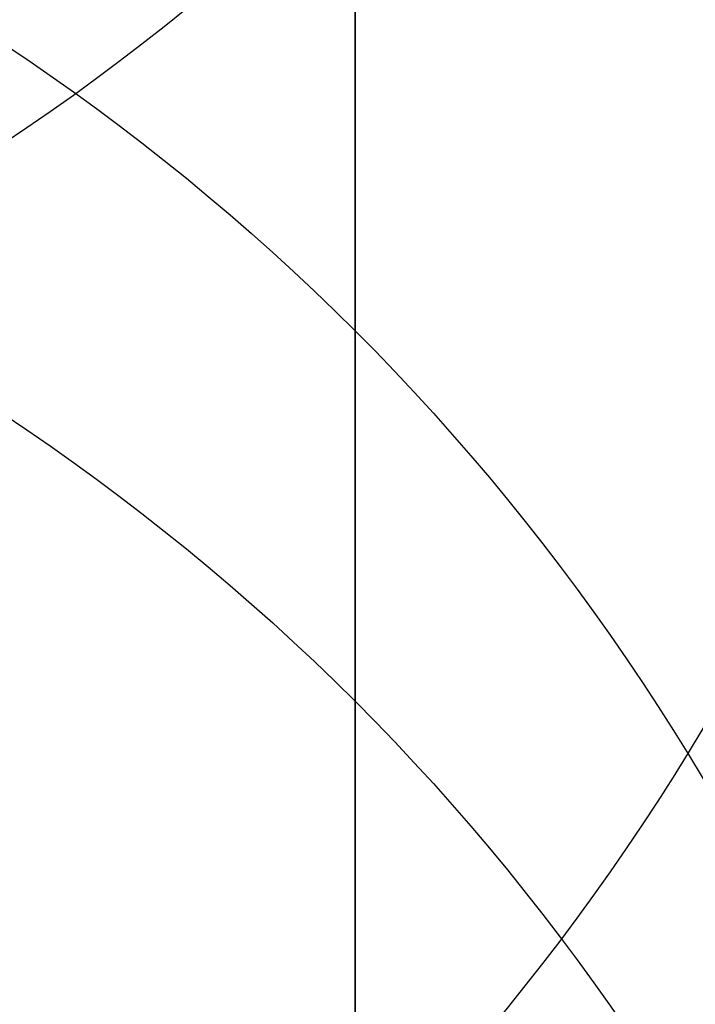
# Model space of a CAD drawing. Header units: millimetres. Extents: x -273 to 273, y -262 to 262.
# Tile 265 of 338: x 0.8687 to 0.9559, y 7.5032 to 7.6304. Entities that reach past the tile are written whole.
import ezdxf

# ---------------------------------------------------------------- set-up
doc = ezdxf.new("R2010")
doc.units = ezdxf.units.MM
doc.header["$MEASUREMENT"] = 0
doc.layers.add('Default', color=7, linetype='Continuous', true_color=0x000000)

# ---------------------------------------------------------------- blocks, each defined once
blk = doc.blocks.new('Block 01')
at = {"layer": 'Default', "color": 9, "true_color": 0xbfbfbf, "extrusion": (0.8660254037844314, 0.5000000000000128, 0)}
for centre, radius, start, end in [((-78.44800649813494, 794.3495265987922, -0.2865147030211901), 80.99999999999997, 204.7187670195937, 344.3612688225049), ((-78.4480064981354, 794.3495265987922), 78.99999999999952, 200.7020724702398, 348.550723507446)]:
    blk.add_arc(centre, radius, start, end, dxfattribs=at)
at = {"layer": 'Default', "color": 9, "true_color": 0xbfbfbf, "extrusion": (0.8660254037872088, 0.4999999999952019, 1.495327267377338e-12)}
blk.add_arc((-78.44800649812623, 794.3495265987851, -0.6999999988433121), 80.99999999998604, 205.9708691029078, 344.9246180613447, dxfattribs=at)
at = {"layer": 'Default', "color": 9, "true_color": 0xbfbfbf, "extrusion": (0.8660257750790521, 0.4999993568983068, -8.259251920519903e-08)}
blk.add_arc((-78.44796545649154, 794.3495442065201, -0.9999507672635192), 80.70004528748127, 206.5528344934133, 346.1401302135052, dxfattribs=at)
at = {"layer": 'Default', "color": 9, "true_color": 0xbfbfbf, "extrusion": (0.8660254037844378, 0.5000000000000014, -3.144865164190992e-16)}
blk.add_arc((-78.44800649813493, 794.3495265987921, -1.000000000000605), 79.29999999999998, 200.1706463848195, 348.5946197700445, dxfattribs=at)
at = {"layer": 'Default', "color": 9, "true_color": 0xbfbfbf, "extrusion": (0.866025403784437, 0.5000000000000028, 3.158154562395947e-16)}
blk.add_arc((-78.44800649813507, 794.3495265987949, -0.7000000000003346), 79.00000000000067, 200.2130654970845, 348.5507235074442, dxfattribs=at)
at = {"layer": 'Default', "color": 9, "true_color": 0xbfbfbf}
for points, knots in [([(0.911993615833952, -8.868600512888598, 254.5608155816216), (0.9119936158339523, -8.972087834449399, 257.9163246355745), (0.9119936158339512, -9.062686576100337, 261.2722222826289), (0.9119936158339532, -9.198377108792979, 267.157578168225), (0.911993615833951, -9.249186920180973, 269.6869061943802), (0.9119936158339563, -9.307000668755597, 273.0635295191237), (0.9119936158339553, -9.320665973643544, 273.9107090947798), (0.9119936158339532, -9.359283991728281, 276.460933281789), (0.9119936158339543, -9.381692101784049, 278.164017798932), (0.9119936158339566, -9.410381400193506, 280.7240323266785), (0.9119936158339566, -9.419143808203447, 281.5809323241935), (0.9119936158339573, -9.451137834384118, 285.0366709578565), (0.9119936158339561, -9.467556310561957, 287.6355809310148), (0.911993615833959, -9.483026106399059, 291.996885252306), (0.9119936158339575, -9.48597113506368, 293.7592591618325), (0.9119936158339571, -9.485526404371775, 298.2228741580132), (0.9119936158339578, -9.477929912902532, 300.9241268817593), (0.9119936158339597, -9.459033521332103, 304.5433901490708), (0.9119936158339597, -9.453489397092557, 305.4614127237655), (0.9119936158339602, -9.434506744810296, 308.2447043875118), (0.9119936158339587, -9.418826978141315, 310.1099665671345), (0.9119936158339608, -9.391151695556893, 312.9232220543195), (0.9119936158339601, -9.381135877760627, 313.871227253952), (0.9119936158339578, -9.350094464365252, 316.6296610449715), (0.911993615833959, -9.327343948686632, 318.4400776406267), (0.9119936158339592, -9.290649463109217, 321.1108146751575), (0.9119936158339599, -9.278348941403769, 321.9711505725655), (0.9119936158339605, -9.2396963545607, 324.5784518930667), (0.9119936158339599, -9.211929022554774, 326.3254030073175), (0.911993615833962, -9.167564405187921, 328.9591113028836), (0.9119936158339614, -9.152198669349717, 329.8458834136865), (0.911993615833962, -9.104418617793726, 332.5329892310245), (0.9119936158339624, -9.070750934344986, 334.333307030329), (0.9119936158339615, -9.017812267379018, 337.04714228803), (0.9119936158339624, -8.99961793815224, 337.960675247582), (0.911993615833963, -8.943449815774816, 340.7277936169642), (0.911993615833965, -8.904390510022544, 342.5813629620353), (0.9119936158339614, -8.84366030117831, 345.3747715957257), (0.9119936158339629, -8.82290852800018, 346.3146257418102), (0.911993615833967, -8.75919789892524, 349.1596726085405), (0.9119936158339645, -8.715324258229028, 351.064850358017), (0.9119936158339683, -8.647686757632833, 353.934986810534), (0.9119936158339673, -8.624683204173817, 354.8999586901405), (0.9119936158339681, -8.55438076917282, 357.8185591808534), (0.9119936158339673, -8.506338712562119, 359.7721749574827), (0.9119936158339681, -8.432780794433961, 362.7139027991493), (0.9119936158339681, -8.407865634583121, 363.7020254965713), (0.9119936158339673, -8.33202632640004, 366.687514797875), (0.9119936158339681, -8.280530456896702, 368.684871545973), (0.911993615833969, -8.202142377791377, 371.6907642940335), (0.9119936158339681, -8.175690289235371, 372.6993076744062), (0.9119936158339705, -8.095472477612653, 375.7427316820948), (0.9119936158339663, -8.0413061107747, 377.7776060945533), (0.9119936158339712, -7.959282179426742, 380.8379478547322), (0.9119936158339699, -7.931702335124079, 381.8634187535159), (0.9119936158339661, -7.848367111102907, 384.9535345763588), (0.911993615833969, -7.792382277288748, 387.018177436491), (0.9119936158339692, -7.708021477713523, 390.1209634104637), (0.9119936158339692, -7.679757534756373, 391.1591057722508), (0.9119936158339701, -7.594668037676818, 394.282382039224), (0.9119936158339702, -7.537785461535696, 396.3675184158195), (0.9119936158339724, -7.452492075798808, 399.498454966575), (0.9119936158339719, -7.424022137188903, 400.5442496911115), (0.9119936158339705, -7.310162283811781, 404.7325100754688), (0.9119936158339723, -7.22508745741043, 407.8749950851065), (0.9119936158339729, -7.084865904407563, 413.109724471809), (0.9119936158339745, -7.029219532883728, 415.2019489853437), (0.9119936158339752, -6.892049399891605, 420.4134216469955), (0.9119936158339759, -6.811226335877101, 423.5326923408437), (0.9119936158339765, -6.706009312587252, 427.683857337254), (0.9119936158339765, -6.680049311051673, 428.7157011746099), (0.911993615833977, -6.603190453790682, 431.7953901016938), (0.9119936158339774, -6.552903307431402, 433.843252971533), (0.9119936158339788, -6.47909022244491, 436.9059312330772), (0.9119936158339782, -6.454861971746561, 437.9207263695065), (0.9119936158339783, -6.383400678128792, 440.9439577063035), (0.9119936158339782, -6.336869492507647, 442.9524122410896), (0.9119936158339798, -6.268872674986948, 445.9534809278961), (0.9119936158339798, -6.246633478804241, 446.9460749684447), (0.9119936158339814, -6.181262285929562, 449.8981067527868), (0.9119936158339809, -6.138878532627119, 451.8575620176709), (0.9119936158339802, -6.07717757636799, 454.782989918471), (0.9119936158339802, -6.0570613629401, 455.7489439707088), (0.9119936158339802, -5.998104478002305, 458.6171735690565), (0.9119936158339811, -5.960013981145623, 460.5194645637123), (0.9119936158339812, -5.90471662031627, 463.357359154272), (0.9119936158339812, -5.886734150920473, 464.2929469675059), (0.9119936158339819, -5.834148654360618, 467.066908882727), (0.9119936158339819, -5.800251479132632, 468.9052952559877), (0.9119936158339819, -5.751092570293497, 471.6459008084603), (0.9119936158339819, -5.735131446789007, 472.5481081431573), (0.9119936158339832, -5.688508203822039, 475.2194721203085), (0.9119936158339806, -5.658458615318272, 476.9886369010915), (0.9119936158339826, -5.61479925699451, 479.6243325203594), (0.9119936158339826, -5.600623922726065, 480.4908564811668), (0.9119936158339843, -5.559188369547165, 483.05342551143), (0.9119936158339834, -5.532394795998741, 484.7494737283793), (0.911993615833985, -5.493221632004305, 487.2747711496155), (0.9119936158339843, -5.480473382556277, 488.1040194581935), (0.9119936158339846, -5.443086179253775, 490.5537276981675), (0.9119936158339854, -5.41871116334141, 492.1741849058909), (0.9119936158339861, -5.382635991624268, 494.5857260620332), (0.9119936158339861, -5.370833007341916, 495.3768162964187), (0.9119936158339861, -5.335990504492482, 497.7117270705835), (0.9119936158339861, -5.31295063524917, 499.2555378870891), (0.911993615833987, -5.27821053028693, 501.5520923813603), (0.9119936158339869, -5.266747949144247, 502.30485126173), (0.9119936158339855, -5.232582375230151, 504.5251555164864), (0.9119936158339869, -5.20954819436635, 505.9926824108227), (0.9119936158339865, -5.174006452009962, 508.1751452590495), (0.911993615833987, -5.16215651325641, 508.8901081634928), (0.9119936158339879, -5.126435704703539, 510.9981241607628), (0.9119936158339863, -5.101831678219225, 512.391147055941), (0.9119936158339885, -5.062979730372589, 514.4625377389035), (0.9119936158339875, -5.049892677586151, 515.1409490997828), (0.9119936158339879, -4.99717893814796, 517.785042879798), (0.9119936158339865, -4.954379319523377, 519.7506040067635), (0.9119936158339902, -4.874705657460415, 522.971050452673), (0.9119936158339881, -4.841270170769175, 524.2260686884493), (0.9119936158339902, -4.734915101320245, 527.8710314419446), (0.911993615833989, -4.653769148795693, 530.260640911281), (0.9119936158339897, -4.50767494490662, 533.7900630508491), (0.9119936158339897, -4.456377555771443, 534.9305893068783), (0.9119936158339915, -4.292664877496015, 538.2592411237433), (0.9119936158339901, -4.167429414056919, 540.446659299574), (0.9119936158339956, -3.94882345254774, 543.6850949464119), (0.9119936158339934, -3.872576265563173, 544.737375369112), (0.9119936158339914, -3.632150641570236, 547.8260456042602), (0.9119936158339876, -3.452441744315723, 549.8611813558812), (0.911993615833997, -3.150606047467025, 552.8820981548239), (0.9119936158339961, -3.046349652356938, 553.8697121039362), (0.9119936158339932, -2.721664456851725, 556.786189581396), (0.9119936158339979, -2.48528901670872, 558.7132833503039), (0.9119936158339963, -2.101686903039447, 561.581937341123), (0.9119936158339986, -1.97038108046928, 562.5256071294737), (0.9119936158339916, -1.565874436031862, 565.3286947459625), (0.9119936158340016, -1.278800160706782, 567.1861831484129), (0.9119936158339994, -0.826771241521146, 569.9593601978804), (0.9119936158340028, -0.673393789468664, 570.876850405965), (0.9119936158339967, -0.2057423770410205, 573.6161620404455), (0.9119936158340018, 0.1179122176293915, 575.4365306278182), (0.9119936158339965, 0.6132270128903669, 578.162133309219), (0.9119936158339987, 0.77964332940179, 579.0681718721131), (0.9119936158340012, 1.281285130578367, 581.7841854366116), (0.9119936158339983, 1.619226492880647, 583.5938846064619), (0.9119936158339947, 2.120698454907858, 586.3105700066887), (0.9119936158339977, 2.287010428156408, 587.2168322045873), (0.9119936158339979, 2.69838485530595, 589.4860923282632), (0.9119936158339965, 2.940996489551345, 590.8496583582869), (0.9119936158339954, 3.2538722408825, 592.6708113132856), (0.9119936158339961, 3.331312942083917, 593.1269882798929), (0.9119936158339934, 3.560957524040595, 594.4988948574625), (0.9119936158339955, 3.709981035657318, 595.4152493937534), (0.9119936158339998, 3.925547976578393, 596.7939139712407), (0.9119936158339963, 3.996269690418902, 597.2554963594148), (0.9119936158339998, 4.205237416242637, 598.6514774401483), (0.9119936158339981, 4.338534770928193, 599.5867161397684), (0.911993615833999, 4.527750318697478, 600.999353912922), (0.9119936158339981, 4.589513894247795, 601.475907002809), (0.9119936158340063, 4.771454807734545, 602.9316276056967), (0.9119936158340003, 4.88459274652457, 603.9117420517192), (0.911993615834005, 5.041227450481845, 605.4005573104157), (0.9119936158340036, 5.091999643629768, 605.9084780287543), (0.9119936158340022, 5.240821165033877, 607.480171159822), (0.9119936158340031, 5.329822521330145, 608.5447912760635), (0.9119936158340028, 5.448770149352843, 610.172501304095), (0.9119936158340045, 5.486780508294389, 610.7350559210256), (0.9119936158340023, 5.59680515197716, 612.4996783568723), (0.9119936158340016, 5.65837643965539, 613.7022987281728), (0.9119936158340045, 5.735707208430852, 615.5526534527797), (0.9119936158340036, 5.759504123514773, 616.2001587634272), (0.9119936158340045, 5.82577163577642, 618.2558966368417), (0.911993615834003, 5.857404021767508, 619.6643214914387), (0.9119936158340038, 5.890164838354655, 621.8427462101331), (0.9119936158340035, 5.898611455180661, 622.612757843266), (0.9119936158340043, 5.917099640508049, 625.0794828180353), (0.9119936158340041, 5.916953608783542, 626.7761057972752), (0.9119936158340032, 5.902864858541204, 629.4099498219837), (0.9119936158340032, 5.895089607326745, 630.3473095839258), (0.9119936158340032, 5.868228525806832, 632.857835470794), (0.9119936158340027, 5.84508134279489, 634.4308940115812), (0.9119936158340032, 5.807029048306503, 636.5945367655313), (0.9119936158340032, 5.795993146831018, 637.1852486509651), (0.9119936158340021, 5.759800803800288, 639.0274248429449), (0.9119936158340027, 5.732667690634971, 640.2788206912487), (0.9119936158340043, 5.688155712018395, 642.1928921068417), (0.9119936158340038, 5.672188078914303, 642.855620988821), (0.9119936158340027, 5.62085689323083, 644.923195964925), (0.911993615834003, 5.583810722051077, 646.327975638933), (0.9119936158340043, 5.524639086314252, 648.4769338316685), (0.9119936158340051, 5.503684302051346, 649.2211611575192), (0.9119936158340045, 5.437061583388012, 651.543161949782), (0.9119936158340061, 5.390014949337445, 653.120875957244), (0.9119936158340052, 5.316063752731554, 655.5343420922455), (0.9119936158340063, 5.290086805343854, 656.3701357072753), (0.9119936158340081, 5.208084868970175, 658.9773482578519), (0.9119936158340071, 5.150988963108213, 660.748717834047), (0.9119936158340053, 5.062193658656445, 663.4580676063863), (0.9119936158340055, 5.031179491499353, 664.3960803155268), (0.9119936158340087, 4.933775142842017, 667.3210461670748), (0.9119936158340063, 4.866620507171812, 669.307961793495), (0.9119936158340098, 4.762973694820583, 672.346324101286), (0.9119936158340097, 4.726928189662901, 673.3977936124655), (0.9119936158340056, 4.573662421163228, 677.851601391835), (0.9119936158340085, 4.455211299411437, 681.2538729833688), (0.9119936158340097, 4.249461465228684, 687.1444859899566), (0.9119936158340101, 4.162321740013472, 689.6328390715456), (0.911993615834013, 3.921153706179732, 696.5211448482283), (0.911993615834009, 3.76720525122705, 700.9210878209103), (0.9119936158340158, 3.551600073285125, 707.120066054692), (0.9119936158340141, 3.489170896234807, 708.9190809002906), (0.9119936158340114, 3.294091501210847, 714.5569755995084), (0.9119936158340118, 3.162090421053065, 718.3958735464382), (0.9119936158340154, 2.961368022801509, 724.2802429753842), (0.911993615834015, 2.89189229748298, 726.3256905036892), (0.9119936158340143, 2.597038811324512, 735.045732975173), (0.9119936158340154, 2.374785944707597, 741.7204278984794), (0.9119936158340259, 1.820110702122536, 758.6619688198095), (0.9119936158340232, 1.492886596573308, 768.9289814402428), (0.9119936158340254, 1.174451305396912, 779.1962713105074)], [0.0002810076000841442, 0.0002810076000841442, 0.0002810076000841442, 0.0002810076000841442, 1.00757497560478, 1.00757497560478, 1.76664923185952, 1.76664923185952, 2.02087800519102, 2.02087800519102, 2.53193014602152, 2.53193014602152, 2.78905479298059, 2.78905479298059, 3.56886162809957, 3.56886162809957, 4.09765108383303, 4.09765108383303, 4.90813608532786, 4.90813608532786, 5.18358168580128, 5.18358168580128, 5.74324337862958, 5.74324337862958, 6.02769073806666, 6.02769073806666, 6.57091079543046, 6.57091079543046, 6.829060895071, 6.829060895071, 7.3532548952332, 7.3532548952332, 7.61934626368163, 7.61934626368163, 8.15957232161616, 8.15957232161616, 8.4337032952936, 8.4337032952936, 8.98992787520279, 8.98992787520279, 9.27196664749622, 9.27196664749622, 9.84369616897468, 9.84369616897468, 10.1332810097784, 10.1332810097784, 10.7195622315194, 10.7195622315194, 11.0161016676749, 11.0161016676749, 11.6155220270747, 11.6155220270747, 11.9181950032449, 11.9181950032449, 12.528882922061, 12.528882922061, 12.8366389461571, 12.8366389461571, 13.4562641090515, 13.4562641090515, 13.7678233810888, 13.7678233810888, 14.3935969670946, 14.3935969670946, 14.7074504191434, 14.7074504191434, 15.6505328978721, 15.6505328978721, 16.2784123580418, 16.2784123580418, 17.2144870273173, 17.2144870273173, 17.524129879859, 17.524129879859, 18.138655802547, 18.138655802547, 18.4431712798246, 18.4431712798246, 19.0458485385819, 19.0458485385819, 19.343690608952, 19.343690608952, 19.9316423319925, 19.9316423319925, 20.221480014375, 20.221480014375, 20.7922589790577, 20.7922589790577, 21.0729759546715, 21.0729759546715, 21.6245639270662, 21.6245639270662, 21.895258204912, 21.895258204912, 22.4260652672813, 22.4260652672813, 22.6860488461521, 22.6860488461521, 23.1949127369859, 23.1949127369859, 23.4437112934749, 23.4437112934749, 23.9298968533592, 23.9298968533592, 24.1672495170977, 24.1672495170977, 24.6304483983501, 24.6304483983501, 24.8563077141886, 24.8563077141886, 25.2966386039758, 25.2966386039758, 25.5111708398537, 25.5111708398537, 25.9291805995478, 25.9291805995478, 26.1327667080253, 26.1327667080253, 26.7226727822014, 26.7226727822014, 27.0994039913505, 27.0994039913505, 27.8169403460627, 27.8169403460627, 28.159605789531, 28.159605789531, 28.8172638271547, 28.8172638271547, 29.1339894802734, 29.1339894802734, 29.7473349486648, 29.7473349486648, 30.0455004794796, 30.0455004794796, 30.628396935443, 30.628396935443, 30.9144422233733, 30.9144422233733, 31.4786711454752, 31.4786711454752, 31.7578953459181, 31.7578953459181, 32.3127901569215, 32.3127901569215, 32.5892093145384, 32.5892093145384, 33.1415011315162, 33.1415011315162, 33.4178515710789, 33.4178515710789, 33.8331459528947, 33.8331459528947, 33.9718657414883, 33.9718657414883, 34.2501505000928, 34.2501505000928, 34.3901019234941, 34.3901019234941, 34.6731695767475, 34.6731695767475, 34.8171422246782, 34.8171422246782, 35.1126950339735, 35.1126950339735, 35.2656068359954, 35.2656068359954, 35.5856275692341, 35.5856275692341, 35.7545493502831, 35.7545493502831, 36.1153520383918, 36.1153520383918, 36.3095302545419, 36.3095302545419, 36.7317867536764, 36.7317867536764, 36.9626432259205, 36.9626432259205, 37.4713528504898, 37.4713528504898, 37.7524568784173, 37.7524568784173, 38.2242795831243, 38.2242795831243, 38.4014805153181, 38.4014805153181, 38.7769113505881, 38.7769113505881, 38.9757544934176, 38.9757544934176, 39.3972779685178, 39.3972779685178, 39.6206102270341, 39.6206102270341, 40.0940940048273, 40.0940940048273, 40.3449360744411, 40.3449360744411, 40.8765953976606, 40.8765953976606, 41.1581418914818, 41.1581418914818, 41.7545401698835, 41.7545401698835, 42.0701600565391, 42.0701600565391, 43.0914501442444, 43.0914501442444, 43.8384122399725, 43.8384122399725, 45.1592086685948, 45.1592086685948, 45.6992418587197, 45.6992418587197, 46.8516025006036, 46.8516025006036, 47.4655969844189, 47.4655969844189, 49.4691382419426, 49.4691382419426, 52.550842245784, 52.550842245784, 52.550842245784, 52.550842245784]), ([(0.9119936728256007, -0.4030210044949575, 771.2749575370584), (0.9119936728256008, -0.162553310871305, 763.6293818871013), (0.9119936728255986, 0.08284143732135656, 755.9839594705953), (0.9119936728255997, 0.5516690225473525, 741.6637979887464), (0.9119936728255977, 0.7739312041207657, 734.9890186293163), (0.9119936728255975, 1.068783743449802, 726.2688755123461), (0.9119936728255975, 1.138260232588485, 724.2234005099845), (0.9119936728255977, 1.338983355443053, 718.3389621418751), (0.9119936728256, 1.470984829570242, 714.5000263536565), (0.9119936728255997, 1.666064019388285, 708.8621007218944), (0.9119936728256, 1.72849288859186, 707.0630840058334), (0.9119936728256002, 1.944095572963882, 700.8641419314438), (0.9119936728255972, 2.09804162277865, 696.464250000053), (0.9119936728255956, 2.339202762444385, 689.5761404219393), (0.9119936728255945, 2.426338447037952, 687.0879073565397), (0.9119936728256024, 2.632072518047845, 681.1977745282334), (0.9119936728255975, 2.750511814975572, 677.7958750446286), (0.9119936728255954, 2.90375928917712, 673.3426791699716), (0.9119936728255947, 2.939798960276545, 672.2914011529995), (0.9119936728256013, 3.043425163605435, 669.2537140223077), (0.9119936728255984, 3.110564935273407, 667.2672971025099), (0.911993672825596, 3.207945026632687, 664.3431710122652), (0.9119936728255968, 3.238950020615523, 663.4054753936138), (0.9119936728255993, 3.327714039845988, 660.6972073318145), (0.9119936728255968, 3.38478793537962, 658.926622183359), (0.9119936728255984, 3.466754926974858, 656.3207039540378), (0.9119936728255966, 3.492718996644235, 655.4853891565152), (0.9119936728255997, 3.566627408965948, 653.0735231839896), (0.9119936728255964, 3.613644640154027, 651.496956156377), (0.9119936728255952, 3.680221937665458, 649.1768228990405), (0.9119936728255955, 3.701160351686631, 648.4332767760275), (0.9119936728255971, 3.760278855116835, 646.2865621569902), (0.9119936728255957, 3.797289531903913, 644.883377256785), (0.9119936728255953, 3.848567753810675, 642.81837351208), (0.9119936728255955, 3.864516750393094, 642.1565724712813), (0.9119936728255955, 3.90896979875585, 640.2455222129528), (0.911993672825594, 3.936065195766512, 638.996259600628), (0.911993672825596, 3.972204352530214, 637.1574952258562), (0.9119936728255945, 3.983222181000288, 636.5680034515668), (0.9119936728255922, 4.021200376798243, 634.4095974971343), (0.9119936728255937, 4.04430330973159, 632.840668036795), (0.9119936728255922, 4.07111334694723, 630.3376203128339), (0.9119936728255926, 4.07887409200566, 629.4034854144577), (0.9119936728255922, 4.092941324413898, 626.7804122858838), (0.9119936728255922, 4.093119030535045, 625.0915200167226), (0.9119936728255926, 4.074773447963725, 622.6373860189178), (0.9119936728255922, 4.066393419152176, 621.8719270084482), (0.9119936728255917, 4.033903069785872, 619.7082272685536), (0.9119936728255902, 4.002546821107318, 618.310188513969), (0.9119936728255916, 3.9368688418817, 616.2708985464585), (0.9119936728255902, 3.913304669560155, 615.6291732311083), (0.9119936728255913, 3.836787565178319, 613.7968476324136), (0.9119936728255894, 3.775901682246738, 612.6066661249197), (0.911993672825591, 3.667132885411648, 610.8611315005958), (0.9119936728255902, 3.62958289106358, 610.3050597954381), (0.9119936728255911, 3.512121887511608, 608.6967860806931), (0.9119936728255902, 3.424258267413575, 607.6452161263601), (0.9119936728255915, 3.277337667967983, 606.0929030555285), (0.9119936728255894, 3.22722043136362, 605.5913142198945), (0.9119936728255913, 3.0725691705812, 604.1207356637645), (0.9119936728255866, 2.960841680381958, 603.152496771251), (0.9119936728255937, 2.781097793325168, 601.7138780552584), (0.9119936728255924, 2.72004885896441, 601.2426902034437), (0.9119936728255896, 2.532883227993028, 599.8449380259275), (0.9119936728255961, 2.400956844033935, 598.9190990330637), (0.9119936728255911, 2.194011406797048, 597.5363046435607), (0.9119936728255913, 2.123914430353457, 597.0787017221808), (0.9119936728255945, 1.9100625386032, 595.7107294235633), (0.9119936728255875, 1.762130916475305, 594.8009450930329), (0.9119936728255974, 1.534033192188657, 593.4380696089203), (0.9119936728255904, 1.457050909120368, 592.9845304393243), (0.9119936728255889, 1.145701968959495, 591.1720322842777), (0.9119936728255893, 0.9041236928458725, 589.814153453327), (0.9119936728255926, 0.4941447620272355, 587.5524143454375), (0.9119936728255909, 0.3282191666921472, 586.6482110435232), (0.9119936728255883, -0.1727233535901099, 583.9343087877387), (0.91199367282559, -0.5106050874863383, 582.1249269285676), (0.9119936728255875, -1.012573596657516, 579.4072338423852), (0.9119936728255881, -1.179286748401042, 578.4996315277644), (0.9119936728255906, -1.67597799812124, 575.7666698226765), (0.9119936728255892, -2.000751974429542, 573.9401838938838), (0.9119936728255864, -2.470316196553, 571.1901006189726), (0.9119936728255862, -2.624445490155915, 570.2682789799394), (0.911993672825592, -3.078976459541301, 567.480318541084), (0.9119936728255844, -3.367765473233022, 565.6121712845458), (0.9119936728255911, -3.774835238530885, 562.7921833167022), (0.9119936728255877, -3.907027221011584, 561.8424586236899), (0.9119936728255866, -4.293298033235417, 558.9548731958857), (0.9119936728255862, -4.531359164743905, 557.0148479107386), (0.9119936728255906, -4.85837970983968, 554.0788205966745), (0.9119936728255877, -4.96338552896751, 553.0846225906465), (0.9119936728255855, -5.267332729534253, 550.0442321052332), (0.9119936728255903, -5.448288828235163, 547.9963191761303), (0.9119936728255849, -5.690333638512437, 544.8890367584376), (0.9119936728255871, -5.767068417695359, 543.8308184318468), (0.9119936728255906, -5.986969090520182, 540.5757349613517), (0.9119936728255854, -6.112920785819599, 538.3778613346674), (0.9119936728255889, -6.277506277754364, 535.0345952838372), (0.9119936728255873, -6.329050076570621, 533.8897178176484), (0.9119936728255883, -6.475758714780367, 530.3489994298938), (0.9119936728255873, -6.55722097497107, 527.9527796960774), (0.911993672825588, -6.66393641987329, 524.2991944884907), (0.9119936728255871, -6.697465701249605, 523.0419342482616), (0.911993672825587, -6.777329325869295, 519.8169500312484), (0.9119936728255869, -6.820216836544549, 517.849190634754), (0.911993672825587, -6.873024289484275, 515.2025541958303), (0.9119936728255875, -6.886130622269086, 514.5236764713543), (0.911993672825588, -6.925032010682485, 512.4511958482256), (0.9119936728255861, -6.949662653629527, 511.0575931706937), (0.9119936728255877, -6.985415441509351, 508.9488996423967), (0.9119936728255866, -6.997273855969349, 508.233802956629), (0.9119936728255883, -7.03283525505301, 506.0511814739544), (0.911993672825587, -7.055878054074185, 504.5836623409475), (0.911993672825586, -7.090050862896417, 502.3635167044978), (0.911993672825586, -7.101514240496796, 501.6108817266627), (0.911993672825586, -7.136252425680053, 499.3148834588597), (0.9119936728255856, -7.15928754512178, 497.771528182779), (0.911993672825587, -7.19411846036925, 495.4374092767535), (0.9119936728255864, -7.205916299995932, 494.646635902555), (0.9119936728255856, -7.241972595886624, 492.2361802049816), (0.9119936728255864, -7.266332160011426, 490.6165071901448), (0.9119936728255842, -7.303692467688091, 488.168051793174), (0.9119936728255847, -7.316430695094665, 487.3392586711), (0.9119936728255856, -7.355570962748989, 484.8154198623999), (0.9119936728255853, -7.382340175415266, 483.120384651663), (0.9119936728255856, -7.423736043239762, 480.5593852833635), (0.9119936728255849, -7.43789728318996, 479.6934092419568), (0.911993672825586, -7.481512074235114, 477.0594152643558), (0.911993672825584, -7.511529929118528, 475.2914091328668), (0.9119936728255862, -7.558102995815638, 472.6218115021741), (0.9119936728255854, -7.574046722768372, 471.720206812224), (0.9119936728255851, -7.623151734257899, 468.9814372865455), (0.9119936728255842, -7.657011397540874, 467.144285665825), (0.9119936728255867, -7.709538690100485, 464.3721861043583), (0.911993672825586, -7.727501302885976, 463.4372237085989), (0.9119936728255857, -7.782738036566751, 460.601207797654), (0.911993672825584, -7.820787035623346, 458.7001687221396), (0.9119936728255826, -7.879680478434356, 455.833811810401), (0.9119936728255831, -7.899775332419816, 454.8684785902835), (0.9119936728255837, -7.961411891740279, 451.9448929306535), (0.9119936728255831, -8.00375219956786, 449.9866556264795), (0.9119936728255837, -8.069057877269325, 447.0364320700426), (0.9119936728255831, -8.091275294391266, 446.0444301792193), (0.9119936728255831, -8.159207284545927, 443.0450969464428), (0.9119936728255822, -8.205695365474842, 441.0377805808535), (0.9119936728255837, -8.277092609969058, 438.016225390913), (0.9119936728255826, -8.301299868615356, 437.001971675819), (0.9119936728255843, -8.375051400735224, 433.9408569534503), (0.9119936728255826, -8.425298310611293, 431.8940095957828), (0.9119936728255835, -8.502098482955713, 428.8158007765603), (0.9119936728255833, -8.528039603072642, 427.7844265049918), (0.9119936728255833, -8.633185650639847, 423.6349784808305), (0.9119936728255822, -8.713958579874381, 420.5169339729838), (0.9119936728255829, -8.851054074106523, 415.307322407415), (0.911993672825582, -8.906674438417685, 413.2157407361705), (0.9119936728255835, -9.046841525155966, 407.9823516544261), (0.9119936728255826, -9.131890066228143, 404.8405512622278), (0.911993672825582, -9.24572165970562, 400.6531100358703), (0.9119936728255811, -9.274186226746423, 399.607471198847), (0.9119936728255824, -9.359467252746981, 396.4769048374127), (0.9119936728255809, -9.416344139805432, 394.391975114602), (0.9119936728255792, -9.501428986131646, 391.2689490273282), (0.91199367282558, -9.529692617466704, 390.230858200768), (0.9119936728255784, -9.614056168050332, 387.128132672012), (0.9119936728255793, -9.670045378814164, 385.0634911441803), (0.911993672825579, -9.753391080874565, 381.9733185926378), (0.911993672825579, -9.780975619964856, 380.9477978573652), (0.9119936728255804, -9.863017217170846, 377.8872146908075), (0.9119936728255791, -9.917197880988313, 375.8521409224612), (0.9119936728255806, -9.99744104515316, 372.8083594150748), (0.9119936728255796, -10.02390273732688, 371.7996665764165), (0.911993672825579, -10.10232306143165, 368.7932350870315), (0.9119936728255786, -10.1538428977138, 366.7954808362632), (0.9119936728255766, -10.2297220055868, 363.8093364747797), (0.9119936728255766, -10.2546515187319, 362.8209655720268), (0.9119936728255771, -10.3282557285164, 359.8784038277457), (0.9119936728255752, -10.37633102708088, 357.9241935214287), (0.911993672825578, -10.44668704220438, 355.004641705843), (0.9119936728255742, -10.46970945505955, 354.039323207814), (0.9119936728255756, -10.537406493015, 351.1680585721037), (0.9119936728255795, -10.5813220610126, 349.2620896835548), (0.9119936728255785, -10.64509906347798, 346.4157957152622), (0.9119936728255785, -10.66587384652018, 345.4754967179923), (0.9119936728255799, -10.72667568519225, 342.6806664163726), (0.9119936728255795, -10.7657847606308, 340.8261098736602), (0.9119936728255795, -10.82203065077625, 338.0574496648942), (0.9119936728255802, -10.84025164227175, 337.143374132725), (0.9119936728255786, -10.89327243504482, 334.4278260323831), (0.9119936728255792, -10.92699657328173, 332.626326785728), (0.9119936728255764, -10.97486388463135, 329.937387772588), (0.9119936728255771, -10.99025926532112, 329.04997685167), (0.9119936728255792, -11.03471438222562, 326.4142704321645), (0.9119936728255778, -11.06254333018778, 324.6659481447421), (0.9119936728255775, -11.10129019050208, 322.0565303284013), (0.9119936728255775, -11.11362247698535, 321.1954626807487), (0.9119936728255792, -11.15041715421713, 318.5223755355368), (0.9119936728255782, -11.17323670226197, 316.7103259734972), (0.9119936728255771, -11.20438489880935, 313.9493355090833), (0.9119936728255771, -11.2144378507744, 313.00042178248), (0.9119936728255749, -11.24222473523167, 310.18435379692), (0.9119936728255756, -11.2579790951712, 308.3171719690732), (0.9119936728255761, -11.27707344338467, 305.5309366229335), (0.9119936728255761, -11.2826545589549, 304.6119072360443), (0.9119936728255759, -11.3016971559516, 300.988502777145), (0.9119936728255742, -11.30940141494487, 298.2840770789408), (0.9119936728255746, -11.31001913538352, 293.8150580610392), (0.9119936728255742, -11.30714076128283, 292.0504794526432), (0.9119936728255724, -11.29183007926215, 287.6836209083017), (0.9119936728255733, -11.27550105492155, 285.0813470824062), (0.9119936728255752, -11.24361662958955, 281.6211020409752), (0.9119936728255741, -11.23488057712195, 280.7630777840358), (0.9119936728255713, -11.20626756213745, 278.1997026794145), (0.9119936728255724, -11.18390694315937, 276.494377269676), (0.9119936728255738, -11.14535458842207, 273.9407974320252), (0.9119936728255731, -11.13171024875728, 273.092506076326), (0.9119936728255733, -11.07397700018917, 269.711491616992), (0.9119936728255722, -11.02321946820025, 267.1788808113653), (0.9119936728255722, -10.88758926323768, 261.2841621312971), (0.9119936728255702, -10.79697785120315, 257.9221898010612), (0.9119936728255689, -10.69344721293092, 254.5606252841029)], [0.786852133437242, 0.786852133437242, 0.786852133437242, 0.786852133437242, 3.081672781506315, 3.081672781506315, 5.085228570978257, 5.085228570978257, 5.699229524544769, 5.699229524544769, 6.851600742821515, 6.851600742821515, 7.391636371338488, 7.391636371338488, 8.712429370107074, 8.712429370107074, 9.459371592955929, 9.459371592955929, 10.48058769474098, 10.48058769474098, 10.79616825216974, 10.79616825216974, 11.39246091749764, 11.39246091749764, 11.67393942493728, 11.67393942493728, 12.20542761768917, 12.20542761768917, 12.45616459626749, 12.45616459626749, 12.92939376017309, 12.92939376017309, 13.15257433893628, 13.15257433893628, 13.57373986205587, 13.57373986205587, 13.77237444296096, 13.77237444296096, 14.14732293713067, 14.14732293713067, 14.32424782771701, 14.32424782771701, 14.79512620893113, 14.79512620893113, 15.0754926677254, 15.0754926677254, 15.58242508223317, 15.58242508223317, 15.81223812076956, 15.81223812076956, 16.23210861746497, 16.23210861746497, 16.4249594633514, 16.4249594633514, 16.78290532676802, 16.78290532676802, 16.95033443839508, 16.95033443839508, 17.26735345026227, 17.26735345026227, 17.41880188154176, 17.41880188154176, 17.71161253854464, 17.71161253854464, 17.85433926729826, 17.85433926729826, 18.13522422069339, 18.13522422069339, 18.27424665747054, 18.27424665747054, 18.55099645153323, 18.55099645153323, 18.68909745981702, 18.68909745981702, 19.10305581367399, 19.10305581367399, 19.37891870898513, 19.37891870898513, 19.93112780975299, 19.93112780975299, 20.20790738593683, 20.20790738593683, 20.76422196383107, 20.76422196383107, 21.04445097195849, 21.04445097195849, 21.61114858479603, 21.61114858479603, 21.89859350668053, 21.89859350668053, 22.48447090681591, 22.48447090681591, 22.78415035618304, 22.78415035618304, 23.40042640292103, 23.40042640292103, 23.71850893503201, 23.71850893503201, 24.37855119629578, 24.37855119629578, 24.7222014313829, 24.7222014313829, 25.44122734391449, 25.44122734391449, 25.81845179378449, 25.81845179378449, 26.40882859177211, 26.40882859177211, 26.6125085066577, 26.6125085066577, 27.03062390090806, 27.03062390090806, 27.24517225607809, 27.24517225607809, 27.68547135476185, 27.68547135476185, 27.91128655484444, 27.91128655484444, 28.37434883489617, 28.37434883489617, 28.61161227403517, 28.61161227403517, 29.09758433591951, 29.09758433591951, 29.3462613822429, 29.3462613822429, 29.85485839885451, 29.85485839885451, 30.1146989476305, 30.1146989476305, 30.6452054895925, 30.6452054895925, 30.91574426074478, 30.91574426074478, 31.46701470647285, 31.46701470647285, 31.74757137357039, 31.74757137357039, 32.3180300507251, 32.3180300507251, 32.60770926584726, 32.60770926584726, 33.195350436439, 33.195350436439, 33.49304179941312, 33.49304179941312, 34.09542957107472, 34.09542957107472, 34.39980757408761, 34.39980757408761, 35.01407576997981, 35.01407576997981, 35.32359967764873, 35.32359967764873, 36.25936395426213, 36.25936395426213, 36.88708132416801, 36.88708132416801, 37.82999197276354, 37.82999197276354, 38.14380664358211, 38.14380664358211, 38.76952949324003, 38.76952949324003, 39.08107655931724, 39.08107655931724, 39.70070316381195, 39.70070316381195, 40.00847265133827, 40.00847265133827, 40.61921265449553, 40.61921265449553, 40.92192411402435, 40.92192411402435, 41.52144609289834, 41.52144609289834, 41.81804855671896, 41.81804855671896, 42.40448009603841, 42.40448009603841, 42.69415212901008, 42.69415212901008, 43.2660799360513, 43.2660799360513, 43.54822969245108, 43.54822969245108, 44.10469970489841, 44.10469970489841, 44.37896497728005, 44.37896497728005, 44.91948244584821, 44.91948244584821, 45.18573069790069, 45.18573069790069, 45.7102602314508, 45.7102602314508, 45.96858862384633, 45.96858862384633, 46.51220331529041, 46.51220331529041, 46.79686844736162, 46.79686844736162, 47.35698844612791, 47.35698844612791, 47.63267330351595, 47.63267330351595, 48.4439075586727, 48.4439075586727, 48.97321304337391, 48.97321304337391, 49.75379990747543, 49.75379990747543, 50.01118368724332, 50.01118368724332, 50.52274989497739, 50.52274989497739, 50.77723268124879, 50.77723268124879, 51.53705264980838, 51.53705264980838, 52.54585545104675, 52.54585545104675, 52.54585545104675, 52.54585545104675]), ([(0.6999999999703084, -7.540230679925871, 478.8288943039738), (0.7785398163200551, -7.540230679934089, 478.828894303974), (0.9347174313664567, -7.474957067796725, 478.8278134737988), (0.9999999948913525, -7.318800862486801, 478.8252277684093), (0.9999999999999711, -7.240271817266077, 478.8239274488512)], [-6.294838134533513e-11, -6.294838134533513e-11, -6.294838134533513e-11, -6.294838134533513e-11, 0.5, 0.9999999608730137, 0.9999999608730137, 0.9999999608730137, 0.9999999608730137]), ([(0.6999999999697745, -7.630366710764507, 473.5249555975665), (0.7785398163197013, -7.630366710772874, 473.5249555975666), (0.934717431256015, -7.565094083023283, 473.523816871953), (0.9999999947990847, -7.408940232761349, 473.5210926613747), (0.9999999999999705, -7.330412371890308, 473.5197226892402)], [-6.408118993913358e-11, -6.408118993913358e-11, -6.408118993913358e-11, -6.408118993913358e-11, 0.5, 0.9999999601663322, 0.9999999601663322, 0.9999999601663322, 0.9999999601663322]), ([(0.6999999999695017, -7.678204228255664, 470.820184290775), (0.7785398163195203, -7.678204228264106, 470.8201842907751), (0.9347174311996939, -7.612932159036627, 470.8190139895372), (0.9999999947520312, -7.456779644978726, 470.8162142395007), (0.99999999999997, -7.378252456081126, 470.8148062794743)], [-6.46588805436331e-11, -6.46588805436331e-11, -6.46588805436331e-11, -6.46588805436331e-11, 0.5, 0.9999999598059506, 0.9999999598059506, 0.9999999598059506, 0.9999999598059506]), ([(0.6999999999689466, -7.779812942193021, 465.3088205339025), (0.7785398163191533, -7.779812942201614, 465.3088205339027), (0.9347174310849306, -7.71454209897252, 465.3075837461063), (0.9999999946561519, -7.55839251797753, 465.3046249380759), (0.9999999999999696, -7.479866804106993, 465.3031369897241)], [-6.583602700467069e-11, -6.583602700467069e-11, -6.583602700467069e-11, -6.583602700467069e-11, 0.5, 0.9999999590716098, 0.9999999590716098, 0.9999999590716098, 0.9999999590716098]), ([(0.699999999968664, -7.833700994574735, 462.5039799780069), (0.7785398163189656, -7.833700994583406, 462.503979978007), (0.9347174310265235, -7.768430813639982, 462.502708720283), (0.9999999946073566, -7.612282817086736, 462.4996674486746), (0.9999999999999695, -7.533757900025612, 462.4981380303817)], [-6.64351091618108e-11, -6.64351091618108e-11, -6.64351091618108e-11, -6.64351091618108e-11, 0.5, 0.9999999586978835, 0.9999999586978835, 0.9999999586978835, 0.9999999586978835])]:
    blk.add_open_spline(points, degree=3, knots=knots, dxfattribs=at)
for points in [[(0.6999999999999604, -7.307617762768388, 401.587655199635), (0.7785398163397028, -7.307617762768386, 401.587655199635), (0.9347173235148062, -7.372876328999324, 401.5894292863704), (1.000000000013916, -7.528996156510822, 401.5936734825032), (0.9999999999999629, -7.607506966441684, 401.5958078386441)], [(0.6999999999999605, -7.393007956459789, 398.450265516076), (0.7785398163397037, -7.393007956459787, 398.450265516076), (0.934717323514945, -7.458266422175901, 398.4520432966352), (1.000000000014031, -7.614386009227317, 398.4562963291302), (0.9999999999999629, -7.69289669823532, 398.4584351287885)], [(0.6999999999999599, -7.56350096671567, 392.1948521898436), (0.7785398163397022, -7.56350096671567, 392.1948521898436), (0.9347173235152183, -7.628759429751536, 392.1966300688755), (1.000000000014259, -7.784879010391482, 392.200883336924), (0.9999999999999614, -7.863389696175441, 392.2030222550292)]]:
    blk.add_open_spline(points, degree=3, dxfattribs=at)

msp = doc.modelspace()

# ---------------------------------------------------------------- linework, layer by layer
at = {"layer": 'Default', "color": 9, "true_color": 0xbfbfbf}
msp.add_circle((2.48689957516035e-13, 4.67546815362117e-14, -579.6680000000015), 16, dxfattribs=at)
for centre, radius, start, end in [((-1.395194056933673e-13, 8.22590239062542e-15), 100.8499999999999, 0.002522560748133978, 180), ((-1.324139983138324e-13, 1.730501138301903e-14, -43.99999999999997), 100.8499999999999, 0.002522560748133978, 180), ((-3.8628076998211e-14, 1.277357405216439e-14, -22), 100.85, 0.002522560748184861, 270), ((3.505158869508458e-14, 1.727075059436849e-14, -44), 100.0500000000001, 0.002522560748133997, 180.0000000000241), ((3.320097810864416e-14, 8.206820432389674e-15), 100.0500000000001, 0.002522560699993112, 180), ((-3.8628076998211e-14, 1.277357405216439e-14, -22), 100.05, 0.00252256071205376, 270), ((2.486899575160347e-13, 4.820173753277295e-14, -579.1680000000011), 15.99999999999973, 269.9999999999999, 89.99999999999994), ((2.48689957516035e-13, 4.464902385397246e-14, -580.168000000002), 16, 270, 89.99999999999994), ((2.486899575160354e-13, 7.48470901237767e-14, -578.6680000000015), 15.49999999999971, 269.9999999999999, 89.9999999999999)]:
    msp.add_arc(centre, radius, start, end, dxfattribs=at)
for points, weights, knots in [([(-112.052876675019, 3.686125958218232e-13, -41.67126407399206), (-112.052876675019, -112.052876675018, -41.67126407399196), (-3.551012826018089e-13, -112.052876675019, -41.67126407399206), (112.052876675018, -112.052876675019, -41.67126407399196), (112.052876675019, -3.848246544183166e-13, -41.67126407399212), (112.052876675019, 112.0528766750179, -41.671264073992), (3.859245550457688e-13, 112.052876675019, -41.67126407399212)], [1, 0.7071067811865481, 1, 0.7071067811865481, 1, 0.7071067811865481, 1], [-528.0367412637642, -528.0367412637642, -528.0367412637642, -352.0244941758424, -352.0244941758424, -176.0122470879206, -176.0122470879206, 0, 0, 0]), ([(3.733584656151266e-13, 108.255644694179, -41.67126407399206), (108.255644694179, 108.255644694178, -41.67126407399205), (108.255644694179, -3.295794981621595e-13, -41.67126407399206), (108.255644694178, -108.255644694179, -41.67126407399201), (-3.424886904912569e-13, -108.255644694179, -41.67126407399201), (-108.255644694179, -108.255644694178, -41.67126407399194), (-108.255644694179, 3.561743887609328e-13, -41.67126407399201)], [1, 0.7071067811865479, 1, 0.7071067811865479, 1, 0.7071067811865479, 1], [0, 0, 0, 170.0475690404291, 170.0475690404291, 340.0951380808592, 340.0951380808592, 510.1427071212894, 510.1427071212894, 510.1427071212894]), ([(2.109977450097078e-13, 58.94401797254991, -59.09351528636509), (58.94401797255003, 58.94401797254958, -59.09351528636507), (58.94401797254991, -1.942115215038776e-13, -59.09351528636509), (58.94401797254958, -58.94401797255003, -59.09351528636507), (-1.805700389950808e-13, -58.94401797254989, -59.09351528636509), (-58.94401797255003, -58.94401797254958, -59.09351528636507), (-58.9440179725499, 1.973562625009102e-13, -59.09351528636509), (-58.94401797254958, 58.94401797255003, -59.09351528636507), (2.109977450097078e-13, 58.94401797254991, -59.09351528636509)], [0.9909948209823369, 0.7007391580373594, 0.9909948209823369, 0.7007391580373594, 0.9909948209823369, 0.7007391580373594, 0.9909948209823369, 0.7007391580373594, 0.9909948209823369], [0, 0, 0, 224.1057533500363, 224.1057533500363, 448.211506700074, 448.211506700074, 672.3172600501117, 672.3172600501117, 896.423013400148, 896.423013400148, 896.423013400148]), ([(2.044550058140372e-13, 56.93896143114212, -58.00311703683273), (56.93896143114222, 56.93896143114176, -58.00311703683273), (56.93896143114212, -1.875516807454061e-13, -58.00311703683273), (56.93896143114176, -56.9389614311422, -58.00311703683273), (-1.737930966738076e-13, -56.9389614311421, -58.00311703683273), (-56.93896143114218, -56.93896143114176, -58.00311703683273), (-56.93896143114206, 1.906964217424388e-13, -58.00311703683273), (-56.93896143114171, 56.93896143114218, -58.00311703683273), (2.044550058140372e-13, 56.93896143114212, -58.00311703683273)], [0.9915545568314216, 0.70113495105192, 0.9915545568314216, 0.70113495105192, 0.9915545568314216, 0.70113495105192, 0.9915545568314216, 0.70113495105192, 0.9915545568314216], [0, 0, 0, 216.5112893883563, 216.5112893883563, 433.0225787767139, 433.0225787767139, 649.5338681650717, 649.5338681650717, 866.045157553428, 866.045157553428, 866.045157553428])]:
    msp.add_rational_spline(points, weights, degree=2, knots=knots, dxfattribs=at)
for points in [[(2.700062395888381e-13, 7.615262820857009e-14, -794.7135367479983), (43.37750000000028, 25.04401130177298, -775.8033956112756), (86.7550000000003, 50.08802260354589, -756.8932544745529)], [(12.0000000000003, 6.928203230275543, -580.168000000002), (6.00000000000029, 10.39230484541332, -580.168000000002), (2.823188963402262e-13, 13.85640646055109, -580.168000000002)], [(1.745270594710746e-13, 13.85640646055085, -610.4275847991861), (6.000000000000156, 10.3923048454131, -610.4275847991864), (12.00000000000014, 6.928203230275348, -610.4275847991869)]]:
    msp.add_open_spline(points, degree=2, dxfattribs=at)

# ---------------------------------------------------------------- block references
at = {"layer": 'Default', "color": 9, "true_color": 0xbfbfbf, "extrusion": (0, 0, -1), "rotation": 180}
msp.add_blockref('Block 01', (0, 8.233708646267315e-15, -200), dxfattribs=at)

doc.saveas('drawing.dxf')
